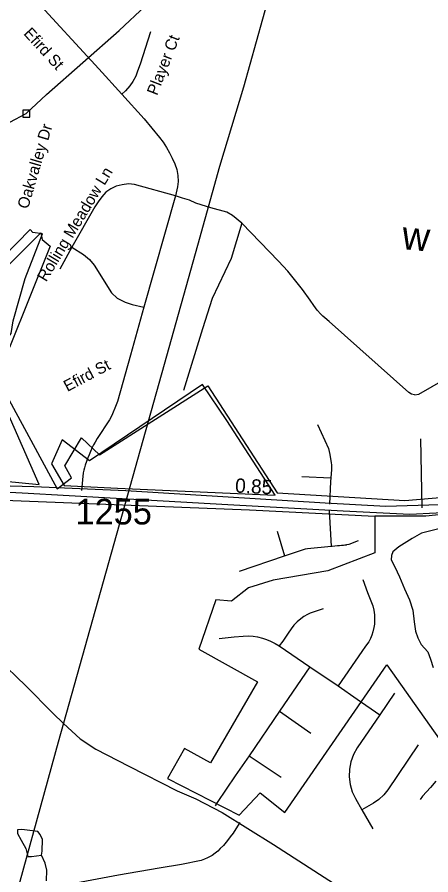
# Model space of a CAD drawing. Extents: x 1268485 to 1426702, y 514839 to 616766.
# Drawn here: x 1346586 to 1348966, y 544309 to 549246 of the extents above; entities that cross this region are included whole.
import ezdxf

# ---------------------------------------------------------------- set-up
doc = ezdxf.new("R2010")
doc.units = 0
for name, color, linetype in [('Old_Level_10', 7, 'Continuous'), ('Old_Level_17', 7, 'Continuous'), ('Old_Level_22', 7, 'Continuous'), ('Old_Level_32', 7, 'Continuous'), ('Old_Level_35', 7, 'Continuous'), ('Old_Level_48', 7, 'Continuous'), ('Old_Level_49', 7, 'Continuous'), ('Old_Level_56', 7, 'Continuous'), ('Old_Level_62', 7, 'Continuous'), ('Old_Level_8', 7, 'Continuous')]:
    doc.layers.add(name, color=color, linetype=linetype)

msp = doc.modelspace()

# ---------------------------------------------------------------- linework, layer by layer
at = {"layer": 'Old_Level_32'}
for points in [[(1352121.337, 546787.22), (1352011.549, 546777.668), (1351888.301, 546760.858), (1351674.69, 546736.384), (1350870.792, 546649.906), (1350523.297, 546610.661), (1349841.507, 546520.956), (1349174.252, 546452.685), (1349015.222, 546439.558), (1348706.707, 546429.71), (1348357.661, 546447.647), (1347211.226, 546519.146), (1346681.163, 546543.164), (1346477.293, 546548.399), (1346253.266, 546576.42), (1346125.097, 546625.225), (1346019.084, 546681.268), (1345913.071, 546743.314), (1345797.211, 546771.395)], [(1346428.259, 546517.145), (1346614.281, 546507.137), (1346884.313, 546493.127), (1347798.645, 546441.088), (1348460.724, 546405.061), (1348844.77, 546385.046), (1348996.787, 546393.052), (1349125.224, 546405.061), (1349339.25, 546431.08), (1349519.271, 546451.095), (1349916.529, 546489.124), (1350236.567, 546535.158), (1350582.608, 546583.194), (1351039.28, 546629.229), (1351265.307, 546653.246), (1351475.332, 546669.258), (1351781.368, 546701.282), (1351997.394, 546719.296), (1352130.872, 546733.211)], [(1346471.24, 545555.081), (1346635.718, 545398.226), (1346791.039, 545240.664), (1346851.441, 545180.228), (1346948.517, 545091.734), (1347039.121, 545033.458), (1347227.589, 544935.434), (1347506.655, 544793.149), (1347613.771, 544746.771), (1347766.046, 544667.468), (1348060.108, 544484.863), (1348730.902, 544051.755), (1348991.891, 543906.033), (1349070.924, 543856.218), (1349088.494, 543838.581), (1349161.84, 543754.403), (1349209.299, 543702.602), (1349271.859, 543611.95), (1349487.582, 543292.508), (1349642.584, 543074.587)]]:
    msp.add_lwpolyline(points, dxfattribs=at)
at = {"layer": 'Old_Level_35'}
for p, q in [((1346562.165, 549485.86), (1347055.008, 548948.931)), ((1347055.008, 548948.931), (1347188.6, 548801.858)), ((1347188.6, 548801.858), (1347316.142, 548661.243)), ((1347497.1, 548217.818), (1347314.297, 547576.21)), ((1346900.706, 547921.005), (1346831.706, 547796.026)), ((1347652.838, 547451.795), (1347541.904, 547097.67)), ((1348915.651, 546421.562), (1348907.654, 546819.517)), ((1348224.113, 546602.059), (1348390.922, 546593.806)), ((1348380.26, 546404.799), (1348391.64, 546200.618)), ((1348081.499, 546287.458), (1348124.15, 546144.998)), ((1347865.477, 546057.749), (1348124.15, 546144.998)), ((1348093.905, 545626.883), (1348269.122, 545506.209)), ((1348269.122, 545506.209), (1348095.34, 545250.561)), ((1348269.122, 545506.209), (1348432.958, 545397.737)), ((1348756.018, 545354.983), (1348672.049, 545230.979)), ((1348095.34, 545250.561), (1347920.533, 544993.579)), ((1348095.34, 545250.561), (1348276.298, 545125.633)), ((1347920.533, 544993.579), (1348104.362, 544870.702)), ((1348569.01, 544684.002), (1348632.986, 544573.992))]:
    msp.add_line(p, q, dxfattribs=at)
for points in [[(1347352.231, 549161.058), (1347292.766, 548975.793), (1347278.925, 548934.424), (1347267.852, 548906.332), (1347251.038, 548875.933), (1347233.916, 548850.045), (1347209.412, 548822.568), (1347188.6, 548801.858)], [(1347316.142, 548661.243), (1347405.545, 548553.438), (1347426.152, 548525.243), (1347445.12, 548495.766), (1347462.549, 548465.316), (1347478.543, 548434.148), (1347492.999, 548402.007), (1347504.38, 548368.941), (1347510.531, 548334.647), (1347511.967, 548299.326), (1347508.276, 548268.363), (1347497.1, 548217.818)], [(1347497.1, 548217.818), (1347260.265, 548281.999), (1347225.714, 548286.305), (1347190.855, 548281.333), (1347156.201, 548272.414), (1347124.623, 548258.316), (1347096.839, 548237.708), (1347072.13, 548211.821), (1347051.112, 548183.369), (1347032.247, 548154.047), (1346900.706, 547921.005)], [(1347877.985, 548060.338), (1347824.466, 548104.732), (1347791.453, 548122.623), (1347699.897, 548148.818), (1347645.046, 548164.607), (1347613.365, 548175.68), (1347576.456, 548191.521), (1347536.881, 548204.695), (1347497.1, 548217.818)], [(1347877.985, 548060.338), (1347816.469, 547856.671), (1347707.586, 547626.397), (1347652.838, 547451.795)], [(1348872.59, 547072.295), (1348854.853, 547076.088), (1348839.371, 547086.29), (1348381.388, 547493.984), (1348356.884, 547514.951), (1348345.401, 547525.357), (1348333.918, 547535.867), (1348312.593, 547560.268), (1348293.01, 547586.822), (1348271.377, 547616.144), (1348226.778, 547677.763), (1348143.015, 547784.185), (1348089.701, 547841.65), (1347877.985, 548060.338)], [(1346900.706, 547921.005), (1346966.733, 547880.559), (1347002.207, 547851.749), (1347029.377, 547818.018), (1347127.597, 547659.103), (1347160.405, 547629.011), (1347206.952, 547606.045), (1347247.039, 547591.897), (1347314.297, 547576.21)], [(1347314.297, 547576.21), (1347237.094, 547300.928), (1347162.455, 547034.257), (1347156.201, 547014.675), (1347148.409, 546994.58), (1347138.772, 546972.947), (1347129.545, 546953.929), (1347116.831, 546928.707), (1347046.293, 546820.132)], [(1348872.59, 547072.295), (1348896.581, 547075.268), (1349253.987, 547282.063)], [(1348314.746, 546901.794), (1348376.671, 546763.23), (1348381.49, 546746.057), (1348384.976, 546729.243), (1348389.487, 546703.201), (1348393.076, 546681.773), (1348394.921, 546667.061), (1348395.126, 546642.25), (1348390.922, 546593.806)], [(1347046.293, 546820.132), (1347033.99, 546798.96), (1347025.276, 546783.325), (1347018.099, 546768.357), (1347007.846, 546745.134), (1346999.644, 546726.372), (1346992.877, 546709.712), (1346983.958, 546687.976), (1346976.781, 546667.522), (1346972.372, 546652.758), (1346968.989, 546639.379), (1346966.118, 546622.82), (1346955.865, 546521.935)], [(1348390.922, 546593.806), (1348389.282, 546573.916), (1348382.003, 546442.682)], [(1348124.15, 546144.998), (1348238.774, 546183.701), (1348244.105, 546185.496), (1348255.486, 546187.29), (1348391.64, 546200.618)], [(1348391.64, 546200.618), (1348397.382, 546201.183), (1348413.888, 546202.823), (1348428.139, 546204.207), (1348440.75, 546205.437), (1348452.541, 546206.565), (1348463.921, 546207.693), (1348471.405, 546208.462), (1348476.532, 546208.923), (1348481.145, 546209.385), (1348482.581, 546209.743), (1348495.294, 546213.126), (1348549.223, 546232.761)], [(1348575.469, 546010.074), (1348602.331, 545934.051), (1348631.244, 545858.079), (1348638.01, 545831.935), (1348642.419, 545806.611), (1348642.726, 545777.698), (1348641.086, 545752.016), (1348638.42, 545732.177), (1348631.961, 545708.083), (1348626.117, 545688.706), (1348619.043, 545670.046), (1348608.278, 545651.438), (1348590.541, 545625.294), (1348569.83, 545595.612), (1348432.958, 545397.737)], [(1348346.016, 545840.496), (1348271.48, 545815.992), (1348255.588, 545807.38), (1348236.006, 545796.358), (1348217.243, 545783.389), (1348197.148, 545765.6), (1348177.873, 545745.915), (1348161.674, 545726.23), (1348144.245, 545701.316), (1348128.968, 545678.248), (1348113.59, 545655.18), (1348093.905, 545626.883)], [(1347747.777, 545669.636), (1347834.104, 545679.171), (1347886.494, 545683.477), (1347916.74, 545684.502), (1347943.089, 545683.067), (1347969.13, 545679.683), (1347996.915, 545672.507), (1348020.906, 545663.894), (1348043.974, 545654.257), (1348069.913, 545641.236), (1348093.905, 545626.883)], [(1348432.958, 545397.737), (1348541.328, 545320.996), (1348672.049, 545230.979)], [(1348672.049, 545230.979), (1348542.969, 545040.023), (1348521.233, 545001.833), (1348505.854, 544960.617), (1348497.242, 544917.505), (1348495.499, 544873.573), (1348500.83, 544829.948), (1348513.134, 544787.759), (1348531.998, 544747.978), (1348569.01, 544684.002)], [(1348892.993, 545058.017), (1348717.981, 544798.985), (1348694.605, 544769.252), (1348667.128, 544743.416), (1348635.96, 544721.988), (1348569.01, 544684.002)], [(1347920.533, 544993.579), (1347839.23, 544878.75), (1347736.089, 544724.961), (1347725.118, 544706.711)], [(1347866.297, 544611.209), (1347844.459, 544574.453), (1347829.285, 544550.103), (1347811.035, 544527.803), (1347795.759, 544507.503), (1347772.383, 544479.103), (1347754.133, 544460.803), (1347739.985, 544446.603), (1347724.708, 544433.429), (1347707.484, 544421.228), (1347681.135, 544408.053), (1347662.885, 544400.005), (1347643.61, 544392.879), (1347531.959, 544369.555), (1347403.084, 544348.229), (1347167.889, 544307.68), (1346545.044, 544191.005), (1346346.143, 544151.43)]]:
    msp.add_lwpolyline(points, dxfattribs=at)
at = {"layer": 'Old_Level_48'}
for points in [[(1345919.167, 547199.853), (1346722.421, 548003.498), (1346729.928, 547965.944), (1346774.971, 547928.391), (1346541.39, 547344.24)], [(1346449.697, 547203.489), (1346816.469, 546530.335), (1346897.593, 546595.16), (1346860.916, 546662.475), (1346955.14, 546824.317), (1347060.239, 546726.678), (1347683.323, 547124.745), (1348081.196, 546508.867), (1348816.887, 546463.803), (1349424.957, 546516.378)], [(1349304.845, 546411.228), (1348936.999, 546373.675), (1348644.225, 546373.675)], [(1348644.225, 546373.675), (1348644.225, 546163.375), (1348373.971, 546058.225), (1348058.675, 546005.65), (1347916.042, 545960.586), (1347818.45, 545885.479), (1347728.366, 545892.989), (1347630.774, 545607.582), (1347968.591, 545419.814), (1347698.337, 544954.151), (1347548.196, 545036.768), (1347450.604, 544864.022), (1347863.492, 544653.723), (1347983.605, 544781.404), (1348126.239, 544668.744), (1348711.788, 545517.454), (1349147.196, 544901.576)]]:
    msp.add_lwpolyline(points, dxfattribs=at)
at = {"layer": 'Old_Level_49'}
msp.add_line((1346711.639, 546555.38), (1346409.126, 547244.302), dxfattribs=at)
for points in [[(1346409.126, 547244.302), (1346550.299, 547425.914), (1346562.399, 547498.559), (1346630.969, 547740.708), (1346731.807, 547999), (1346675.338, 548007.071), (1346661.205, 548024.123), (1345880.738, 547225.327), (1346094.514, 546664.348), (1346300.222, 546595.739), (1346711.639, 546555.38)], [(1347791.628, 546925.02), (1347651.445, 547131.37), (1347002.051, 546691.466), (1346844.744, 546812.54), (1346784.242, 546675.323), (1346856.845, 546550.284), (1347163.391, 546534.14)], [(1347163.391, 546534.14), (1348070.929, 546493.782), (1347791.628, 546925.02)], [(1346394.228, 546499.174), (1346461.561, 546467.549), (1347921.689, 546411.048), (1348644.225, 546373.675)], [(1348644.225, 546373.675), (1348644.225, 546163.375), (1348373.971, 546058.225), (1348058.675, 546005.65), (1347916.042, 545960.586), (1347818.45, 545885.479), (1347728.366, 545892.989), (1347630.774, 545607.582), (1347968.591, 545419.814), (1347698.337, 544954.151), (1347548.196, 545036.768), (1347450.604, 544864.022), (1347863.492, 544653.723), (1347983.605, 544781.404), (1348126.239, 544668.744), (1348711.788, 545517.454), (1349147.196, 544901.576)]]:
    msp.add_lwpolyline(points, dxfattribs=at)
at = {"layer": 'Old_Level_56'}
for points in [[(1348210.069, 550112.54), (1348169.999, 549921.255), (1348112.199, 549664.296), (1348033.556, 549365.936), (1347887.957, 548842.815), (1347749.887, 548385.575), (1347623.903, 547932.294), (1347430.598, 547246.056), (1346822.557, 545072.451), (1346515.911, 543964.491), (1346252.969, 543019.729), (1346237.442, 542944.205), (1346202.784, 542832.849), (1345973.91, 542069.489), (1345771.12, 541309.605), (1345580.378, 540641.322), (1345430.703, 540114.481), (1345418.971, 540038.681), (1345218.351, 539376.601), (1345013.922, 538634.757), (1345006.474, 538572.878)], [(1346542.85, 548640.392), (1346638.1, 548690.299), (1346754.558, 548799.808), (1347172.783, 549168.767), (1347475.271, 549454.215)], [(1346617.695, 548670.7), (1346657.698, 548669.895), (1346658.504, 548709.898), (1346618.501, 548710.703), (1346617.695, 548670.7)]]:
    msp.add_lwpolyline(points, dxfattribs=at)
at = {"layer": 'Old_Level_62'}
for points in [[(1349080.928, 546318.636), (1348912.062, 546275.565), (1348859.261, 546244.654), (1348782.264, 546197.799), (1348747.611, 546168.938), (1348739.101, 546146.946), (1348738.588, 546123.16), (1348759.709, 546082.508), (1348786.468, 546023.71), (1348814.868, 545955.018), (1348843.472, 545892.938), (1348862.235, 545831.832), (1348870.744, 545766.01), (1348877.614, 545711.672), (1348890.737, 545673.686), (1348909.909, 545634.726), (1348948.972, 545592.075), (1348964.146, 545551.578), (1348979.012, 545503.698)], [(1348994.698, 544848.505), (1348963.838, 544811.39), (1348918.727, 544762.23), (1348904.27, 544742.852)], [(1346726.105, 544422.304), (1346728.668, 544446.09), (1346732.154, 544512.476), (1346718.723, 544542.26), (1346705.189, 544558.971), (1346659.258, 544565.635), (1346613.428, 544570.659), (1346587.284, 544567.891), (1346586.772, 544547.386), (1346607.892, 544509.246), (1346634.959, 544460.29), (1346647.877, 544415.692), (1346667.87, 544415.281), (1346726.105, 544422.304)], [(1346754.914, 544275.692), (1346756.247, 544335.567), (1346747.122, 544375.962), (1346726.105, 544422.304)]]:
    msp.add_lwpolyline(points, dxfattribs=at)

# ---------------------------------------------------------------- texts
at = {"layer": 'Old_Level_10'}
for s, height, rotation, p in [('Efird St', 65.6167, 312.383292, (1346618.811, 549149.078)), ('Player Ct', 65.6167, 68.704619, (1347390.776, 548791.122)), ('Oakvalley Dr', 65.61666, 73.608111, (1346647.924, 548137.891)), ('Rolling Meadow Ln', 65.61666, 58.868286, (1346752.71, 547718.178)), ('Efird St', 65.6167, 27.908081, (1346874.663, 547088.282))]:
    msp.add_text(s, height=height, rotation=rotation, dxfattribs=at).set_placement(p)
at = {"layer": 'Old_Level_17'}
msp.add_text('0.85', height=82.0208, rotation=357.169633, dxfattribs=at).set_placement((1347838.357, 546509.753))
at = {"layer": 'Old_Level_22'}
msp.add_text('w', height=164.042, rotation=354.804247, dxfattribs=at).set_placement((1348794.988, 547910.941))
at = {"layer": 'Old_Level_8'}
msp.add_text('1255', height=147.6375, dxfattribs=at).set_placement((1346921.507, 546325.923))

doc.saveas('drawing.dxf')
